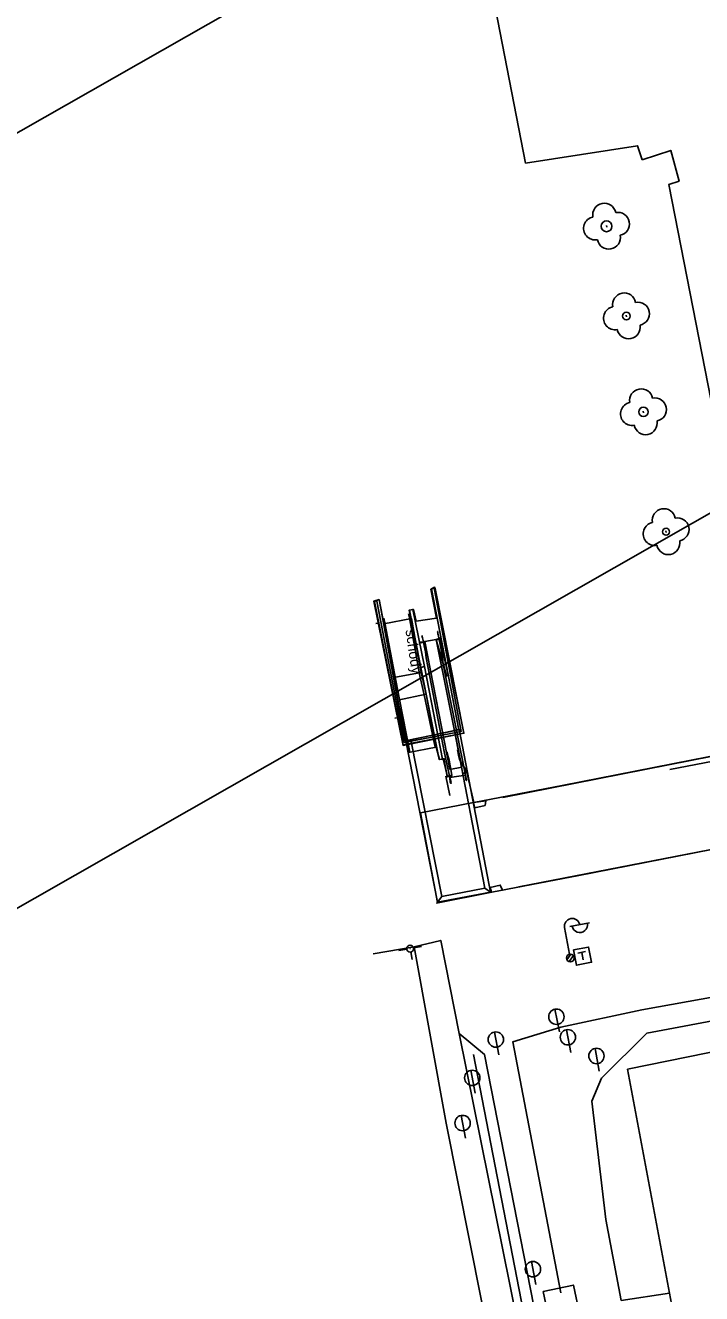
# Model space of a CAD drawing. Extents: x -545736 to -544888, y -1122892 to -1119128.
# Drawn here: x -545264.9 to -545221.1, y -1121936.7 to -1121854.6 of the extents above; entities that cross this region are included whole.
import ezdxf

# ---------------------------------------------------------------- set-up
doc = ezdxf.new("R2010")
doc.units = 0
for name, color, linetype in [('Vrstva 12', 7, 'Continuous'), ('Vrstva 17', 7, 'Continuous'), ('Vrstva 23', 7, 'Continuous'), ('Vrstva 24', 7, 'Continuous'), ('Vrstva 25', 7, 'Continuous'), ('Vrstva 33', 7, 'Continuous'), ('Vrstva 36', 7, 'Continuous'), ('Vrstva 41', 7, 'Continuous'), ('Vrstva 42', 7, 'Continuous'), ('Vrstva 43', 7, 'Continuous'), ('Vrstva 51', 7, 'Continuous'), ('Vrstva 61', 7, 'Continuous'), ('Vrstva 62', 7, 'Continuous'), ('Vrstva 63', 7, 'Continuous')]:
    doc.layers.add(name, color=color, linetype=linetype)

msp = doc.modelspace()

# ---------------------------------------------------------------- linework, layer by layer
at = {"layer": 'Vrstva 12'}
for p, q in [((-545238.611, -1121891.059), (-545238.255, -1121892.936)), ((-545241.964, -1121891.721), (-545241.667, -1121893.299)), ((-545239.785, -1121892.367), (-545239.999, -1121892.415)), ((-545238.278, -1121894.334), (-545237.574, -1121896.705)), ((-545238.036, -1121894.319), (-545237.48, -1121896.674)), ((-545239.258, -1121896.139), (-545239.027, -1121896.073)), ((-545236.781, -1121900.148), (-545239.92, -1121900.816)), ((-545236.799, -1121900.169), (-545236.781, -1121900.148)), ((-545236.471, -1121900.385), (-545240.414, -1121901.171)), ((-545240.251, -1121900.833), (-545240.271, -1121900.885)), ((-545237.537, -1121903.214), (-545237.807, -1121902.046)), ((-545237.783, -1121901.999), (-545237.557, -1121903.19))]:
    msp.add_line(p, q, dxfattribs=at)
for points in [[(-545241.95, -1121891.728), (-545240.271, -1121900.885), (-545236.799, -1121900.169), (-545238.57, -1121891.042)], [(-545238.33, -1121891.01), (-545236.471, -1121900.382), (-545240.416, -1121901.139), (-545236.471, -1121900.382), (-545236.471, -1121900.385), (-545238.373, -1121890.933)], [(-545242.311, -1121891.839), (-545240.414, -1121901.171), (-545240.416, -1121901.139), (-545242.266, -1121891.861)], [(-545238.069, -1121902.086), (-545239.258, -1121896.139), (-545239.999, -1121892.415), (-545240.022, -1121892.418), (-545239.728, -1121892.376), (-545239.785, -1121892.367), (-545239.027, -1121896.073), (-545237.857, -1121902.053)], [(-545239.258, -1121896.139), (-545239.293, -1121896.114), (-545240.022, -1121892.418)], [(-545238.255, -1121892.936), (-545239.572, -1121893.133), (-545239.728, -1121892.376)], [(-545237.258, -1121903.099), (-545237.42, -1121902.131), (-545237.536, -1121901.767), (-545237.568, -1121901.591)], [(-545236.273, -1121902.915), (-545236.764, -1121902.084), (-545236.82, -1121901.812), (-545236.882, -1121901.469)]]:
    msp.add_lwpolyline(points, dxfattribs=at)
for points in [[(-545238.611, -1121891.059), (-545238.57, -1121891.042), (-545238.33, -1121891.01), (-545238.373, -1121890.933)], [(-545241.964, -1121891.721), (-545241.95, -1121891.728), (-545242.266, -1121891.861), (-545242.311, -1121891.839)], [(-545239.007, -1121894.451), (-545238.964, -1121894.448), (-545239.285, -1121894.481), (-545239.242, -1121894.521)], [(-545238.017, -1121894.22), (-545238.036, -1121894.319), (-545238.278, -1121894.334), (-545238.267, -1121894.308)], [(-545238.063, -1121902.095), (-545237.807, -1121902.046), (-545237.857, -1121902.053), (-545238.069, -1121902.086)], [(-545237.29, -1121903.177), (-545237.258, -1121903.099), (-545237.557, -1121903.19), (-545237.537, -1121903.214)], [(-545236.511, -1121902.967), (-545236.553, -1121902.987), (-545236.273, -1121902.915), (-545236.287, -1121902.914)]]:
    msp.add_lwpolyline(points, close=True, dxfattribs=at)
at = {"layer": 'Vrstva 17'}
for p, q in [((-545237.389, -1121904.406), (-545237.636, -1121903.168)), ((-545235.86, -1121921.182), (-545230.783, -1121947.269))]:
    msp.add_line(p, q, dxfattribs=at)
for points in [[(-545242.101, -1121891.84), (-545240.34, -1121900.979), (-545236.641, -1121900.262), (-545238.375, -1121891.103)], [(-545238.343, -1121901.289), (-545239.04, -1121897.9), (-545239.336, -1121896.67), (-545239.991, -1121892.918), (-545240.052, -1121892.646)], [(-545239.967, -1121901.61), (-545240.649, -1121898.202), (-545240.88, -1121896.98), (-545241.583, -1121893.23), (-545241.648, -1121892.941)]]:
    msp.add_lwpolyline(points, dxfattribs=at)
at = {"layer": 'Vrstva 23'}
for p, q in [((-545239.235, -1121896.458), (-545241.014, -1121896.778)), ((-545238.913, -1121897.861), (-545240.752, -1121898.241)), ((-545236.783, -1121900.122), (-545237.082, -1121900.232)), ((-545236.781, -1121900.148), (-545237.082, -1121900.232)), ((-545237.082, -1121900.232), (-545235.122, -1121910.424)), ((-545234.751, -1121910.666), (-545236.783, -1121900.122)), ((-545236.783, -1121900.122), (-545236.781, -1121900.148)), ((-545209.227, -1121900.014), (-545223.147, -1121902.743)), ((-545240.251, -1121900.833), (-545239.92, -1121900.816)), ((-545240.251, -1121900.833), (-545240.237, -1121900.88)), ((-545236.609, -1121901.92), (-545236.386, -1121902.992)), ((-545237.382, -1121903.252), (-545236.38, -1121903.097)), ((-545237.309, -1121903.566), (-545237.382, -1121903.252)), ((-545236.3, -1121903.404), (-545236.38, -1121903.097)), ((-545235.829, -1121904.867), (-545236.287, -1121902.914)), ((-545239.289, -1121905.542), (-545235.842, -1121904.876)), ((-545235.846, -1121904.875), (-545235.065, -1121904.767)), ((-545235.829, -1121904.867), (-545235.846, -1121904.875)), ((-545235.829, -1121904.867), (-545235.829, -1121904.867)), ((-545235.776, -1121905.214), (-545235.1, -1121905.068)), ((-545235.065, -1121904.767), (-545235.1, -1121905.068)), ((-545239.289, -1121905.542), (-545239.305, -1121905.553)), ((-545238.186, -1121911.337), (-545239.289, -1121905.542)), ((-545238.18, -1121911.33), (-545237.906, -1121910.96)), ((-545235.122, -1121910.424), (-545234.751, -1121910.666)), ((-545234.766, -1121910.362), (-545234.683, -1121910.676)), ((-545234.683, -1121910.676), (-545233.971, -1121910.535)), ((-545238.186, -1121911.337), (-545238.24, -1121911.386)), ((-545238.186, -1121911.337), (-545238.18, -1121911.33))]:
    msp.add_line(p, q, dxfattribs=at)
for points in [[(-545237.029, -1121834.598), (-545234.756, -1121834.069), (-545233.074, -1121844.372), (-545235.372, -1121844.916), (-545233.866, -1121851.84), (-545234.736, -1121851.918), (-545232.489, -1121863.484)], [(-545232.489, -1121863.484), (-545225.234, -1121862.346), (-545224.943, -1121863.25)], [(-545224.943, -1121863.25), (-545223.087, -1121862.656), (-545222.542, -1121864.645), (-545223.217, -1121864.862), (-545216.751, -1121897.843), (-545205.331, -1121895.625)], [(-545240.052, -1121901.638), (-545240.752, -1121898.241), (-545241.014, -1121896.778), (-545241.667, -1121893.299), (-545239.876, -1121892.966), (-545239.235, -1121896.458), (-545238.913, -1121897.861), (-545238.274, -1121901.295)], [(-545237.39, -1121903.253), (-545237.39, -1121903.253), (-545237.625, -1121902.181), (-545237.723, -1121901.68), (-545238.908, -1121895.494)], [(-545237.817, -1121895.906), (-545236.688, -1121901.498), (-545236.609, -1121901.92)], [(-545202.465, -1121898.287), (-545219.463, -1121901.676), (-545230.118, -1121903.761), (-545235.829, -1121904.867)], [(-545233.961, -1121904.546), (-545223.228, -1121902.43), (-545209.312, -1121899.698)], [(-545237.906, -1121910.96), (-545239.92, -1121900.816), (-545240.237, -1121900.88), (-545238.18, -1121911.33)], [(-545240.052, -1121901.638), (-545238.274, -1121901.295), (-545238.063, -1121902.095)], [(-545207.631, -1121905.407), (-545218.246, -1121907.49), (-545229.028, -1121909.593), (-545234.664, -1121910.666), (-545238.24, -1121911.386)], [(-545232.91, -1121910.32), (-545218.47, -1121907.526), (-545208.195, -1121905.473)], [(-545233.971, -1121910.535), (-545234.119, -1121910.216), (-545234.766, -1121910.362)], [(-545199.383, -1122000.837), (-545202.829, -1121983.168), (-545208.015, -1121956.626), (-545209.317, -1121949.263), (-545209.259, -1121948.92), (-545210.612, -1121942.089), (-545208.554, -1121941.671), (-545213.053, -1121919.523), (-545225.888, -1121922.128)], [(-545220.407, -1121951.064), (-545222.78, -1121938.7), (-545223.161, -1121936.626), (-545225.888, -1121922.128)]]:
    msp.add_lwpolyline(points, dxfattribs=at)
for points in [[(-545235.842, -1121904.876), (-545235.846, -1121904.875), (-545235.776, -1121905.214)], [(-545235.122, -1121910.424), (-545237.906, -1121910.96), (-545238.18, -1121911.33), (-545234.751, -1121910.666)]]:
    msp.add_lwpolyline(points, close=True, dxfattribs=at)
for centre, major_axis, ratio, start_param, end_param in [((-545239.128, -1121894.966), (0.245, -1.305), 0.098459, 1.135858, 2.313603), ((-545238.079, -1121894.267), (-0.104, 0.48), 0.010769, 6.040288, 7.731641), ((-545238.699, -1121894.862), (0.631, -3.389), 0.208825, 1.219106, 1.725701), ((-545237.362, -1121903.136), (0.04, -0.5), 0.075279, 4.942699, 6.812971), ((-545236.348, -1121902.955), (0.034, -0.497), 0.080944, 4.780921, 6.720119)]:
    msp.add_ellipse(centre, major_axis=major_axis, ratio=ratio, start_param=start_param, end_param=end_param, dxfattribs=at)
at = {"layer": 'Vrstva 24'}
msp.add_lwpolyline([(-545237.39, -1121902.737), (-545236.61, -1121902.573), (-545238.267, -1121894.308), (-545239.007, -1121894.451)], close=True, dxfattribs=at)
at = {"layer": 'Vrstva 25'}
for p, q in [((-545229.628, -1121914.689), (-545229.955, -1121912.97)), ((-545229.611, -1121912.905), (-545228.334, -1121912.662)), ((-545229.802, -1121915.051), (-545229.555, -1121914.688)), ((-545229.658, -1121915.172), (-545229.388, -1121914.776))]:
    msp.add_line(p, q, dxfattribs=at)
msp.add_circle((-545229.581, -1121914.935), 0.25, dxfattribs=at)
msp.add_circle((-545229.581, -1121914.935), 0.25, dxfattribs=at)
for centre, start, end in [((-545229.464, -1121912.877), 10.77696, 190.77696), ((-545228.971, -1121912.789), 190.07439, 11.47954)]:
    msp.add_arc(centre, 0.5, start, end, dxfattribs=at)
at = {"layer": 'Vrstva 33'}
for p, q in [((-545229.089, -1121914.617), (-545228.598, -1121914.524)), ((-545228.844, -1121914.57), (-545228.75, -1121915.062))]:
    msp.add_line(p, q, dxfattribs=at)
msp.add_lwpolyline([(-545229.382, -1121914.418), (-545228.399, -1121914.231), (-545228.212, -1121915.214), (-545229.195, -1121915.401), (-545229.382, -1121914.418)], dxfattribs=at)
at = {"layer": 'Vrstva 36'}
for p, q in [((-545241.939, -1121893.241), (-545242.184, -1121893.288)), ((-545240.706, -1121899.366), (-545240.951, -1121899.413))]:
    msp.add_line(p, q, dxfattribs=at)
at = {"layer": 'Vrstva 41'}
for p, q in [((-545239.731, -1121914.286), (-545239.214, -1121914.196)), ((-545240.692, -1121914.454), (-545240.175, -1121914.364)), ((-545239.978, -1121914.329), (-545239.928, -1121914.321)), ((-545239.914, -1121914.547), (-545239.828, -1121915.039))]:
    msp.add_line(p, q, dxfattribs=at)
msp.add_lwpolyline([(-545231.338, -1121936.525), (-545229.382, -1121936.109), (-545228.966, -1121938.065), (-545230.922, -1121938.481), (-545231.338, -1121936.525)], dxfattribs=at)
msp.add_circle((-545239.953, -1121914.325), 0.225, dxfattribs=at)
at = {"layer": 'Vrstva 42'}
msp.add_lwpolyline([(-545230.204, -1121936.624), (-545233.316, -1121920.375), (-545230.209, -1121919.422), (-545224.961, -1121918.295), (-545213.201, -1121916.184), (-545208.675, -1121917.23), (-545206.604, -1121918.957), (-545203.534, -1121918.02)], dxfattribs=at)
at = {"layer": 'Vrstva 43'}
for p, q in [((-545230.294, -1121919.72), (-545230.58, -1121918.249)), ((-545234.215, -1121921.199), (-545234.501, -1121919.728)), ((-545229.551, -1121921.052), (-545229.837, -1121919.581)), ((-545227.709, -1121922.264), (-545227.986, -1121920.792)), ((-545235.741, -1121923.68), (-545236.027, -1121922.209)), ((-545236.368, -1121926.604), (-545236.654, -1121925.133)), ((-545231.812, -1121936.066), (-545232.1, -1121934.596))]:
    msp.add_line(p, q, dxfattribs=at)
for centre in [(-545230.485, -1121918.738), (-545234.406, -1121920.217), (-545229.742, -1121920.07), (-545227.894, -1121921.281), (-545235.932, -1121922.698), (-545236.559, -1121925.622), (-545232.004, -1121935.085)]:
    msp.add_circle(centre, 0.498, dxfattribs=at)
at = {"layer": 'Vrstva 51'}
msp.add_line((-545236.776, -1121919.834), (-545230.552, -1121950.641), dxfattribs=at)
for points in [[(-545233.247, -1121953.142), (-545232.287, -1121952.44), (-545230.552, -1121950.641), (-545230.025, -1121949.557), (-545230.045, -1121947.169), (-545235.143, -1121921.18), (-545236.776, -1121919.834), (-545237.971, -1121913.797), (-545239.697, -1121914.205), (-545242.354, -1121914.67)], [(-545234.739, -1121953.74), (-545233.247, -1121953.142), (-545232.287, -1121952.44), (-545230.552, -1121950.641), (-545230.025, -1121949.557), (-545230.045, -1121947.169), (-545235.143, -1121921.18), (-545236.776, -1121919.834), (-545237.971, -1121913.797), (-545239.697, -1121914.205), (-545242.354, -1121914.67)], [(-545239.697, -1121914.205), (-545237.621, -1121925.638), (-545232.287, -1121952.44)], [(-545223.161, -1121936.626), (-545226.287, -1121937.102), (-545227.281, -1121931.863), (-545228.189, -1121924.215), (-545227.573, -1121922.711), (-545224.638, -1121919.804), (-545213.015, -1121917.626)]]:
    msp.add_lwpolyline(points, dxfattribs=at)
at = {"layer": 'Vrstva 61'}
for centre, radius in [((-545227.24, -1121867.563), 0.35), ((-545225.952, -1121873.374), 0.25), ((-545224.851, -1121879.578), 0.3), ((-545223.385, -1121887.341), 0.225)]:
    msp.add_circle(centre, radius, dxfattribs=at)
at = {"layer": 'Vrstva 62'}
for p, q in [((-545227.25, -1121867.511), (-545227.229, -1121867.616)), ((-545225.962, -1121873.322), (-545225.941, -1121873.427)), ((-545224.861, -1121879.526), (-545224.84, -1121879.631)), ((-545223.396, -1121887.289), (-545223.375, -1121887.394))]:
    msp.add_line(p, q, dxfattribs=at)
for centre, start, end in [((-545227.383, -1121866.819), 11, 191), ((-545227.976, -1121867.698), 101, 281), ((-545226.504, -1121867.412), 281, 101), ((-545227.097, -1121868.291), 191, 11), ((-545226.095, -1121872.63), 11, 191), ((-545226.688, -1121873.509), 101, 281), ((-545225.215, -1121873.223), 281, 101), ((-545225.809, -1121874.102), 191, 11), ((-545224.994, -1121878.834), 11, 191), ((-545224.114, -1121879.427), 281, 101), ((-545225.587, -1121879.713), 101, 281), ((-545224.708, -1121880.306), 191, 11), ((-545223.528, -1121886.597), 11, 191), ((-545224.122, -1121887.476), 101, 281), ((-545222.649, -1121887.19), 281, 101), ((-545223.242, -1121888.069), 191, 11)]:
    msp.add_arc(centre, 0.75, start, end, dxfattribs=at)
at = {"layer": 'Vrstva 63'}
for p, q in [((-545194.558, -1121821.143), (-545285.437, -1121872.929)), ((-545185.721, -1121866.298), (-545276.599, -1121918.084))]:
    msp.add_line(p, q, dxfattribs=at)

# ---------------------------------------------------------------- texts
at = {"layer": 'Vrstva 23'}
msp.add_text('schody', height=0.6857, rotation=278.26541, dxfattribs=at).set_placement((-545240.257, -1121893.707))

doc.saveas('drawing.dxf')
